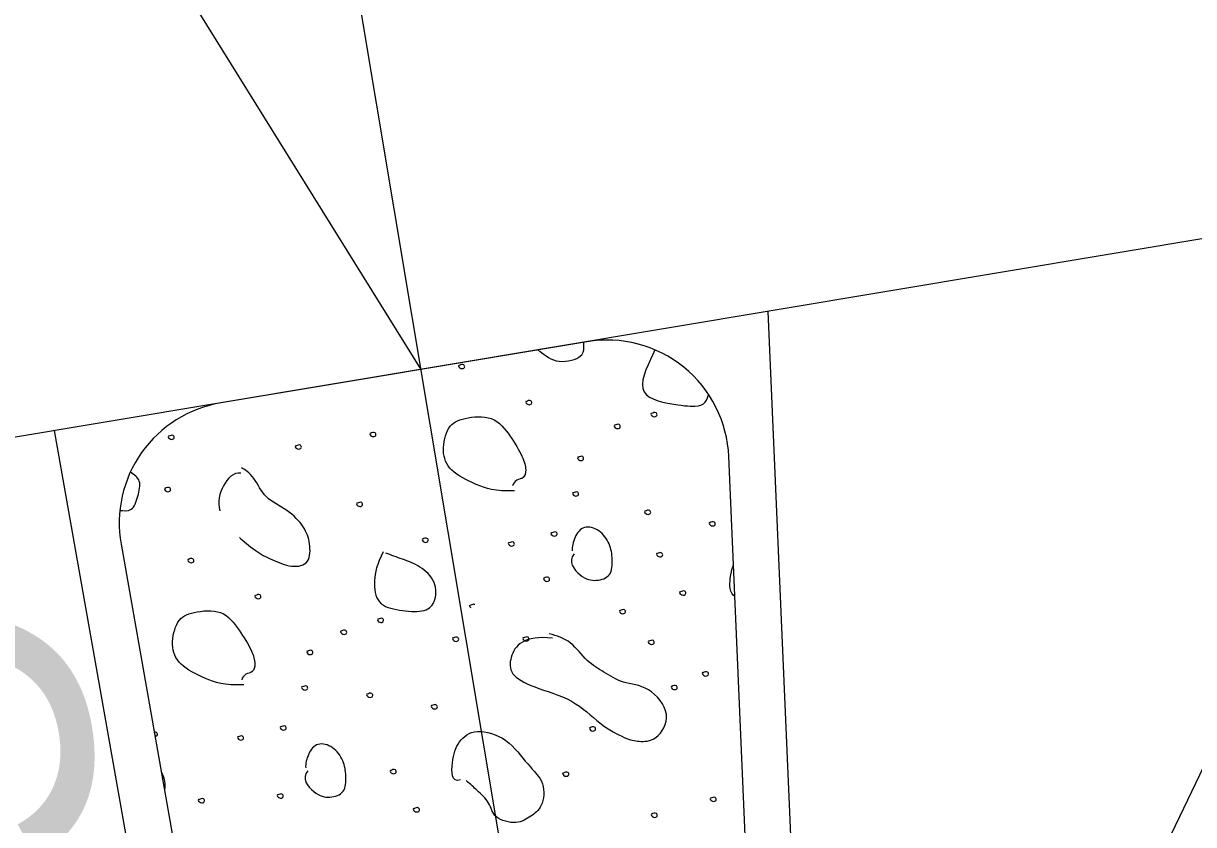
# Model space of a CAD drawing. Extents: x 1762196 to 1766326, y 709922 to 713142.
# Drawn here: x 1763851.58 to 1763870.77, y 712474.81 to 712487.96 of the extents above; entities that cross this region are included whole.
import ezdxf

# ---------------------------------------------------------------- set-up
doc = ezdxf.new("R2010")
doc.units = 0
for name, color, linetype in [('Old_Level_1', 7, 'Continuous'), ('Old_Level_10', 7, 'Continuous'), ('Prop Dimension', 7, 'Continuous'), ('Prop EOT', 7, 'Continuous'), ('Prop Horizontal Alignment', 7, 'Continuous'), ('Prop Horizontal Alignment Station Label', 7, 'Continuous'), ('Prop Lane Lines', 7, 'Continuous')]:
    doc.layers.add(name, color=color, linetype=linetype)

msp = doc.modelspace()

# ---------------------------------------------------------------- linework, layer by layer
at = {"layer": 'Old_Level_1'}
for p, q in [((1763860.821, 712482.733), (1763854.821, 712481.73)), ((1763865.148, 712434.569), (1763863.149, 712480.847)), ((1763853.181, 712479.41), (1763861.181, 712434.134))]:
    msp.add_line(p, q, dxfattribs=at)
for centre, start, end in [((1763861.151, 712480.76), 2.4741, 99.4894), ((1763855.15, 712479.758), 99.4894, 190.0204)]:
    msp.add_arc(centre, 2, start, end, dxfattribs=at)
at = {"layer": 'Old_Level_10'}
for points in [[(1763860.013, 712482.598), (1763860.109, 712482.542), (1763860.28, 712482.358), (1763860.772, 712482.459), (1763860.772, 712482.662), (1763860.77, 712482.694), (1763860.768, 712482.724)], [(1763861.938, 712482.599), (1763861.849, 712482.402), (1763861.552, 712481.856), (1763862.228, 712481.697), (1763862.636, 712481.659), (1763862.778, 712481.719), (1763862.811, 712481.843), (1763862.816, 712481.867)], [(1763858.724, 712482.349), (1763858.705, 712482.331), (1763858.754, 712482.274), (1763858.831, 712482.306), (1763858.805, 712482.363), (1763858.763, 712482.358), (1763858.74, 712482.349), (1763858.728, 712482.343)], [(1763859.824, 712481.757), (1763859.805, 712481.739), (1763859.856, 712481.68), (1763859.932, 712481.713), (1763859.906, 712481.773), (1763859.864, 712481.766), (1763859.841, 712481.757), (1763859.83, 712481.751)], [(1763859.636, 712480.284), (1763859.317, 712480.272), (1763859.001, 712480.376), (1763858.554, 712480.612), (1763858.431, 712480.924), (1763858.532, 712481.367), (1763858.78, 712481.483), (1763859.293, 712481.538), (1763859.569, 712481.185), (1763859.781, 712480.833), (1763859.834, 712480.619), (1763859.79, 712480.48), (1763859.663, 712480.479), (1763859.61, 712480.399), (1763859.602, 712480.366)], [(1763861.878, 712481.561), (1763861.858, 712481.543), (1763861.91, 712481.485), (1763861.985, 712481.517), (1763861.959, 712481.577), (1763861.918, 712481.569), (1763861.895, 712481.56), (1763861.883, 712481.554)], [(1763857.267, 712481.234), (1763857.247, 712481.217), (1763857.297, 712481.158), (1763857.376, 712481.19), (1763857.348, 712481.25), (1763857.307, 712481.242), (1763857.284, 712481.233), (1763857.272, 712481.227)], [(1763861.275, 712481.366), (1763861.256, 712481.349), (1763861.305, 712481.289), (1763861.383, 712481.322), (1763861.355, 712481.383), (1763861.314, 712481.375), (1763861.291, 712481.366), (1763861.279, 712481.36)], [(1763853.959, 712481.187), (1763853.94, 712481.169), (1763853.99, 712481.114), (1763854.066, 712481.144), (1763854.04, 712481.204), (1763853.998, 712481.197), (1763853.975, 712481.187), (1763853.963, 712481.181)], [(1763856.045, 712481.03), (1763856.025, 712481.012), (1763856.075, 712480.953), (1763856.153, 712480.985), (1763856.126, 712481.044), (1763856.084, 712481.037), (1763856.061, 712481.028), (1763856.05, 712481.023)], [(1763860.674, 712480.841), (1763860.655, 712480.823), (1763860.706, 712480.764), (1763860.782, 712480.797), (1763860.756, 712480.857), (1763860.714, 712480.849), (1763860.691, 712480.84), (1763860.679, 712480.834)], [(1763855.123, 712479.518), (1763855.177, 712479.472), (1763855.389, 712479.286), (1763855.637, 712479.161), (1763855.987, 712479.013), (1763856.286, 712479.082), (1763856.286, 712479.43), (1763856.2, 712479.686), (1763855.919, 712479.983), (1763855.522, 712480.154), (1763855.379, 712480.518), (1763855.197, 712480.641), (1763855.157, 712480.663)], [(1763853.161, 712479.963), (1763853.208, 712479.962), (1763853.373, 712479.931), (1763853.46, 712480.193), (1763853.52, 712480.469), (1763853.398, 712480.547), (1763853.333, 712480.592)], [(1763855.144, 712480.575), (1763855.026, 712480.592), (1763854.826, 712480.39), (1763854.76, 712480.102), (1763854.801, 712479.956)], [(1763853.899, 712480.331), (1763853.88, 712480.313), (1763853.928, 712480.254), (1763854.007, 712480.287), (1763853.98, 712480.346), (1763853.938, 712480.34), (1763853.915, 712480.331), (1763853.903, 712480.325)], [(1763860.591, 712480.258), (1763860.571, 712480.241), (1763860.622, 712480.183), (1763860.699, 712480.215), (1763860.673, 712480.273), (1763860.631, 712480.267), (1763860.608, 712480.257), (1763860.596, 712480.251)], [(1763857.049, 712480.088), (1763857.029, 712480.07), (1763857.079, 712480.011), (1763857.158, 712480.042), (1763857.129, 712480.103), (1763857.088, 712480.095), (1763857.065, 712480.086), (1763857.054, 712480.081)], [(1763861.773, 712479.958), (1763861.754, 712479.94), (1763861.804, 712479.881), (1763861.883, 712479.914), (1763861.856, 712479.973), (1763861.813, 712479.966), (1763861.79, 712479.957), (1763861.778, 712479.951)], [(1763860.615, 712479.249), (1763860.5, 712479.131), (1763860.723, 712478.843), (1763860.974, 712478.795), (1763861.233, 712478.877), (1763861.245, 712479.166), (1763861.209, 712479.414), (1763861.034, 712479.656), (1763860.761, 712479.724), (1763860.614, 712479.539), (1763860.573, 712479.358), (1763860.578, 712479.298)], [(1763862.834, 712479.768), (1763862.816, 712479.75), (1763862.864, 712479.692), (1763862.942, 712479.724), (1763862.915, 712479.783), (1763862.873, 712479.777), (1763862.85, 712479.768), (1763862.839, 712479.762)], [(1763858.124, 712479.499), (1763858.104, 712479.481), (1763858.155, 712479.422), (1763858.231, 712479.455), (1763858.206, 712479.514), (1763858.164, 712479.507), (1763858.141, 712479.498), (1763858.13, 712479.492)], [(1763860.239, 712479.601), (1763860.219, 712479.584), (1763860.269, 712479.525), (1763860.348, 712479.557), (1763860.321, 712479.615), (1763860.279, 712479.609), (1763860.256, 712479.6), (1763860.244, 712479.594)], [(1763859.537, 712479.439), (1763859.518, 712479.422), (1763859.568, 712479.363), (1763859.646, 712479.394), (1763859.619, 712479.454), (1763859.578, 712479.446), (1763859.555, 712479.437), (1763859.543, 712479.431)], [(1763854.281, 712479.164), (1763854.263, 712479.146), (1763854.311, 712479.089), (1763854.389, 712479.122), (1763854.362, 712479.178), (1763854.32, 712479.174), (1763854.297, 712479.164), (1763854.286, 712479.158)], [(1763857.482, 712479.285), (1763857.374, 712479.076), (1763857.316, 712478.811), (1763857.365, 712478.408), (1763857.742, 712478.32), (1763858.15, 712478.282), (1763858.347, 712478.432), (1763858.365, 712478.801), (1763858.084, 712479.061), (1763857.793, 712479.163), (1763857.61, 712479.229), (1763857.525, 712479.263)], [(1763861.97, 712479.26), (1763861.951, 712479.242), (1763862, 712479.185), (1763862.079, 712479.216), (1763862.051, 712479.275), (1763862.009, 712479.269), (1763861.986, 712479.26), (1763861.974, 712479.254)], [(1763863.248, 712478.55), (1763863.158, 712478.603), (1763863.167, 712478.891), (1763863.217, 712479.042), (1763863.221, 712479.054), (1763863.226, 712479.066)], [(1763860.116, 712478.858), (1763860.097, 712478.841), (1763860.147, 712478.782), (1763860.224, 712478.815), (1763860.199, 712478.873), (1763860.156, 712478.868), (1763860.133, 712478.858), (1763860.121, 712478.852)], [(1763855.382, 712478.572), (1763855.362, 712478.555), (1763855.413, 712478.496), (1763855.489, 712478.529), (1763855.463, 712478.589), (1763855.422, 712478.582), (1763855.399, 712478.573), (1763855.387, 712478.567)], [(1763862.35, 712478.633), (1763862.33, 712478.616), (1763862.379, 712478.555), (1763862.459, 712478.588), (1763862.431, 712478.649), (1763862.389, 712478.641), (1763862.367, 712478.632), (1763862.355, 712478.626)], [(1763855.193, 712477.1), (1763854.874, 712477.088), (1763854.558, 712477.192), (1763854.112, 712477.428), (1763853.989, 712477.74), (1763854.089, 712478.183), (1763854.337, 712478.298), (1763854.85, 712478.354), (1763855.126, 712478), (1763855.339, 712477.649), (1763855.391, 712477.435), (1763855.347, 712477.295), (1763855.22, 712477.294), (1763855.168, 712477.215), (1763855.159, 712477.182)], [(1763858.897, 712478.409), (1763858.888, 712478.396), (1763858.905, 712478.377), (1763858.917, 712478.369)], [(1763858.982, 712478.417), (1763858.98, 712478.42), (1763858.963, 712478.425), (1763858.936, 712478.416), (1763858.914, 712478.407), (1763858.902, 712478.401)], [(1763861.361, 712478.325), (1763861.342, 712478.308), (1763861.391, 712478.25), (1763861.469, 712478.282), (1763861.442, 712478.341), (1763861.4, 712478.335), (1763861.377, 712478.325), (1763861.365, 712478.319)], [(1763857.392, 712478.183), (1763857.372, 712478.166), (1763857.424, 712478.107), (1763857.499, 712478.14), (1763857.473, 712478.2), (1763857.432, 712478.191), (1763857.409, 712478.182), (1763857.397, 712478.176)], [(1763856.789, 712477.988), (1763856.77, 712477.971), (1763856.819, 712477.912), (1763856.897, 712477.944), (1763856.869, 712478.005), (1763856.828, 712477.997), (1763856.805, 712477.988), (1763856.793, 712477.982)], [(1763858.625, 712477.875), (1763858.606, 712477.858), (1763858.655, 712477.797), (1763858.733, 712477.831), (1763858.706, 712477.891), (1763858.665, 712477.883), (1763858.641, 712477.875), (1763858.629, 712477.869)], [(1763860.255, 712477.869), (1763860.033, 712477.89), (1763859.705, 712477.839), (1763859.558, 712477.549), (1763859.544, 712477.273), (1763859.907, 712477.063), (1763860.619, 712476.871), (1763861.03, 712476.444), (1763861.479, 712476.203), (1763861.66, 712476.171), (1763861.959, 712476.165), (1763862.241, 712476.609), (1763861.835, 712477.098), (1763861.398, 712477.116), (1763861.096, 712477.317), (1763860.826, 712477.465), (1763860.569, 712477.827), (1763860.328, 712477.909), (1763860.204, 712477.937)], [(1763859.777, 712477.878), (1763859.759, 712477.86), (1763859.807, 712477.803), (1763859.887, 712477.833), (1763859.858, 712477.894), (1763859.817, 712477.886), (1763859.794, 712477.877), (1763859.782, 712477.871)], [(1763861.833, 712477.822), (1763861.813, 712477.805), (1763861.865, 712477.747), (1763861.941, 712477.779), (1763861.916, 712477.837), (1763861.873, 712477.831), (1763861.85, 712477.822), (1763861.838, 712477.815)], [(1763856.232, 712477.657), (1763856.212, 712477.639), (1763856.263, 712477.579), (1763856.339, 712477.612), (1763856.313, 712477.673), (1763856.272, 712477.665), (1763856.249, 712477.655), (1763856.237, 712477.649)], [(1763862.722, 712477.306), (1763862.702, 712477.288), (1763862.751, 712477.228), (1763862.831, 712477.26), (1763862.803, 712477.321), (1763862.761, 712477.314), (1763862.739, 712477.305), (1763862.727, 712477.299)], [(1763856.148, 712477.074), (1763856.128, 712477.057), (1763856.18, 712476.999), (1763856.256, 712477.03), (1763856.231, 712477.089), (1763856.188, 712477.083), (1763856.165, 712477.073), (1763856.153, 712477.067)], [(1763862.21, 712477.08), (1763862.191, 712477.062), (1763862.24, 712477.006), (1763862.318, 712477.036), (1763862.292, 712477.095), (1763862.249, 712477.089), (1763862.226, 712477.08), (1763862.214, 712477.074)], [(1763857.214, 712476.954), (1763857.194, 712476.937), (1763857.244, 712476.878), (1763857.324, 712476.91), (1763857.296, 712476.969), (1763857.254, 712476.963), (1763857.231, 712476.954), (1763857.219, 712476.947)], [(1763858.275, 712476.765), (1763858.256, 712476.747), (1763858.304, 712476.688), (1763858.383, 712476.721), (1763858.356, 712476.78), (1763858.314, 712476.774), (1763858.291, 712476.765), (1763858.279, 712476.759)], [(1763855.796, 712476.417), (1763855.777, 712476.399), (1763855.827, 712476.34), (1763855.905, 712476.373), (1763855.878, 712476.431), (1763855.836, 712476.425), (1763855.813, 712476.416), (1763855.802, 712476.41)], [(1763860.869, 712476.403), (1763860.849, 712476.386), (1763860.898, 712476.326), (1763860.978, 712476.358), (1763860.95, 712476.418), (1763860.908, 712476.411), (1763860.885, 712476.403), (1763860.873, 712476.397)], [(1763853.737, 712476.26), (1763853.738, 712476.26), (1763853.751, 712476.259), (1763853.788, 712476.271), (1763853.764, 712476.329), (1763853.736, 712476.328), (1763853.726, 712476.324)], [(1763855.095, 712476.255), (1763855.075, 712476.238), (1763855.125, 712476.178), (1763855.204, 712476.21), (1763855.176, 712476.269), (1763855.135, 712476.262), (1763855.112, 712476.253), (1763855.101, 712476.247)], [(1763858.749, 712475.543), (1763858.597, 712475.488), (1763858.599, 712475.862), (1763858.704, 712476.18), (1763858.979, 712476.4), (1763859.528, 712476.237), (1763859.855, 712475.768), (1763860.152, 712475.505), (1763860.093, 712475.072), (1763859.907, 712474.951), (1763859.687, 712474.795), (1763859.274, 712474.909), (1763859.244, 712475.165), (1763859, 712475.386), (1763858.922, 712475.46), (1763858.839, 712475.53)], [(1763856.246, 712475.691), (1763856.131, 712475.572), (1763856.354, 712475.285), (1763856.605, 712475.236), (1763856.864, 712475.319), (1763856.875, 712475.607), (1763856.84, 712475.855), (1763856.665, 712476.097), (1763856.392, 712476.166), (1763856.245, 712475.98), (1763856.203, 712475.799), (1763856.209, 712475.74)], [(1763853.896, 712475.362), (1763853.907, 712475.453), (1763853.897, 712475.565), (1763853.849, 712475.666), (1763853.839, 712475.683)], [(1763857.6, 712475.701), (1763857.582, 712475.683), (1763857.63, 712475.627), (1763857.71, 712475.657), (1763857.682, 712475.717), (1763857.639, 712475.71), (1763857.617, 712475.701), (1763857.605, 712475.695)], [(1763860.431, 712475.659), (1763860.411, 712475.642), (1763860.462, 712475.584), (1763860.538, 712475.616), (1763860.513, 712475.674), (1763860.47, 712475.669), (1763860.447, 712475.66), (1763860.436, 712475.654)], [(1763855.747, 712475.3), (1763855.728, 712475.282), (1763855.778, 712475.224), (1763855.855, 712475.256), (1763855.83, 712475.314), (1763855.787, 712475.309), (1763855.764, 712475.3), (1763855.752, 712475.293)], [(1763854.454, 712475.224), (1763854.435, 712475.207), (1763854.484, 712475.147), (1763854.563, 712475.179), (1763854.535, 712475.239), (1763854.494, 712475.232), (1763854.471, 712475.223), (1763854.46, 712475.217)], [(1763857.98, 712475.075), (1763857.961, 712475.057), (1763858.01, 712474.997), (1763858.09, 712475.029), (1763858.061, 712475.09), (1763858.02, 712475.083), (1763857.997, 712475.074), (1763857.985, 712475.067)], [(1763862.849, 712475.246), (1763862.83, 712475.228), (1763862.879, 712475.171), (1763862.958, 712475.201), (1763862.93, 712475.26), (1763862.888, 712475.253), (1763862.865, 712475.245), (1763862.854, 712475.239)], [(1763861.883, 712474.986), (1763861.863, 712474.968), (1763861.914, 712474.908), (1763861.991, 712474.941), (1763861.963, 712475.002), (1763861.922, 712474.993), (1763861.899, 712474.986), (1763861.887, 712474.98)]]:
    msp.add_open_spline(points, degree=3, dxfattribs=at)
at = {"layer": 'Prop EOT'}
msp.add_line((1763874.476, 712485.016), (1763841.211, 712479.455), dxfattribs=at)
at = {"layer": 'Prop Horizontal Alignment'}
msp.add_line((1763870.464, 712408.304), (1763783.92, 712926.058), dxfattribs=at)
at = {"layer": 'Prop Horizontal Alignment Station Label'}
for p, q in [((1763984.121, 712711.374), (1763862.221, 712457.62)), ((1763802.814, 712571.144), (1763858.099, 712482.278))]:
    msp.add_line(p, q, dxfattribs=at)
at = {"layer": 'Prop Lane Lines'}
for p, q in [((1763865.898, 712434.601), (1763863.796, 712483.23)), ((1763860.442, 712434.004), (1763852.09, 712481.274))]:
    msp.add_line(p, q, dxfattribs=at)

# ---------------------------------------------------------------- texts
at = {"layer": 'Prop Dimension'}
msp.add_text('CONC. ISLAND', height=5, rotation=278.8762, dxfattribs=at).set_placement((1763847.297, 712478.145))

doc.saveas('drawing.dxf')
